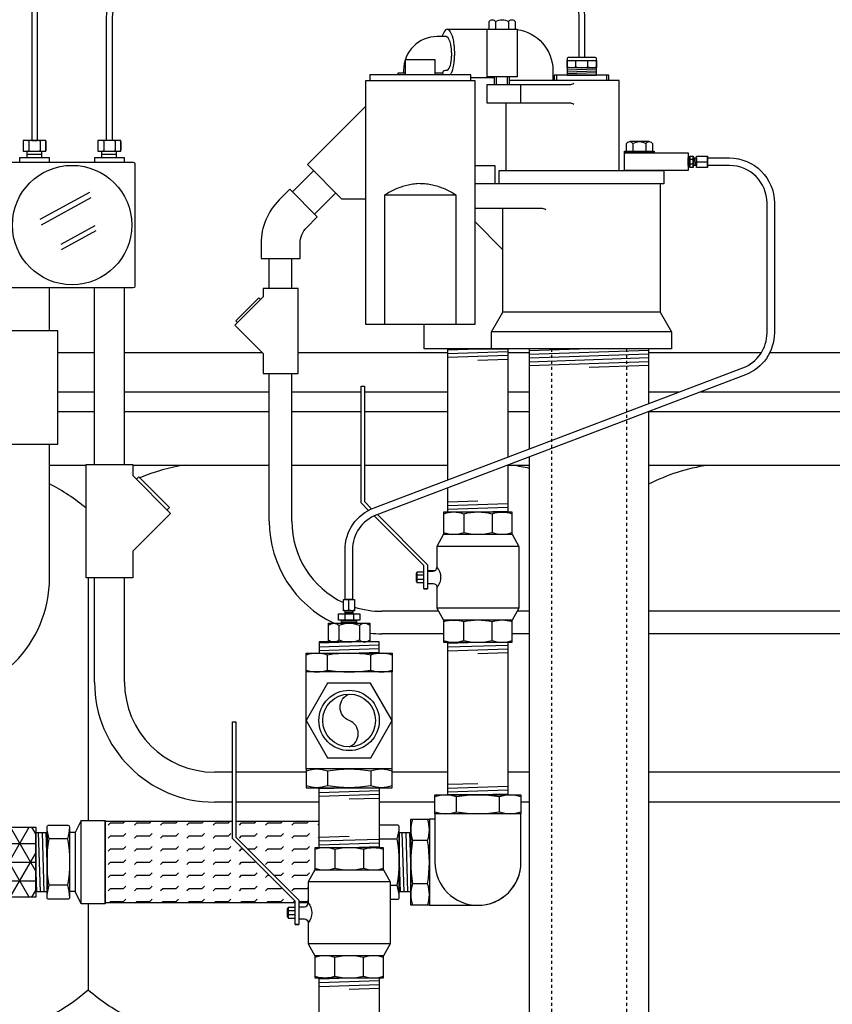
# Model space of a CAD drawing. Extents: x -169 to 6736, y -208 to 3022.
# Tile 541 of 656: x 5951 to 5979, y 924 to 957. Entities that reach past the tile are written whole.
import ezdxf

# ---------------------------------------------------------------- set-up
doc = ezdxf.new("R2010")
doc.units = 0
doc.header["$MEASUREMENT"] = 0
doc.header["$PDSIZE"] = 1
doc.linetypes.add('HIDDEN5', pattern=[0.05, 0.025, -0.025])
doc.layers.get('DEFPOINTS').update_dxf_attribs({"linetype": 'CONTINUOUS'})
for name, color, linetype in [('CONDUIT', 2, 'CONTINUOUS'), ('COPPER-TUBING', 2, 'CONTINUOUS'), ('DIM', 3, 'CONTINUOUS'), ('FLEXHOSE-2', 3, 'CONTINUOUS'), ('FLEXHOSE-2-HATCH', 2, 'CONTINUOUS'), ('FRP-2', 2, 'CONTINUOUS'), ('FRP-2-HATCH', 1, 'CONTINUOUS'), ('FRP-SUMP', 2, 'CONTINUOUS'), ('GALV-2-ELL', 3, 'CONTINUOUS'), ('GALV-2-PIPE', 3, 'CONTINUOUS'), ('GALV-2-REDUCER', 3, 'CONTINUOUS'), ('GALV-2-TEE', 3, 'CONTINUOUS'), ('GALV-2-VALVE', 3, 'CONTINUOUS'), ('GALV-4-PIPE', 4, 'CONTINUOUS'), ('J-BOX', 2, 'CONTINUOUS'), ('PROBE', 2, 'CONTINUOUS'), ('SUB-PUMP', 4, 'CONTINUOUS')]:
    doc.layers.add(name, color=color, linetype=linetype)
doc.styles.add('SIMPLEX', font='simplex')
doc.dimstyles.new('DIM64', dxfattribs={"dimscale": 64, "dimtxt": 0.09375, "dimasz": 0.09375, "dimexe": 0.0625, "dimexo": 0.0625, "dimgap": 0.046875, "dimtad": 1, "dimdec": 4, "dimzin": 3, "dimdsep": 46, "dimlunit": 4, "dimtxsty": 'SIMPLEX', "dimcen": 0, "dimclrd": 256, "dimclre": 256, "dimclrt": 256, "dimadec": 0, "dimazin": 0, "dimtfac": 1, "dimtdec": 4, "dimtmove": 0, "dimatfit": 3, "dimfxl": 1, "dimfrac": 2, "dimtolj": 1, "dimtzin": 0, "dimarcsym": 0})

# ---------------------------------------------------------------- blocks, each defined once
blk = doc.blocks.new('*D61')
at = {"layer": 'DEFPOINTS', "color": 0, "transparency": 16777216}
for p in [(6443.911, 978.296), (5827.154, 978.015), (5827.154, 700.523)]:
    blk.add_point(p, dxfattribs=at)
at = {"layer": 'DIM', "lineweight": -2, "transparency": 16777216}
for p, q in [((6443.911, 974.296), (6443.911, 696.523)), ((5827.154, 974.015), (5827.154, 696.523)), ((6437.911, 700.523), (5833.154, 700.523))]:
    blk.add_line(p, q, dxfattribs=at)
at = {"layer": 'DIM', "transparency": 16777216}
for points in [[(5833.154, 701.523), (5833.154, 699.523), (5827.154, 700.523)], [(6437.911, 701.523), (6437.911, 699.523), (6443.911, 700.523)]]:
    blk.add_solid(points, dxfattribs=at)
at = {"layer": 'DIM', "transparency": 16777216, "insert": (6135.532, 708.095), "char_height": 6, "attachment_point": 5, "style": 'SIMPLEX'}
blk.add_mtext('\\A1;51\'-4 3/4" (F.V. TANK SLAB)', dxfattribs=at)

msp = doc.modelspace()

# ---------------------------------------------------------------- hatches: boundary and pattern name
at = {"layer": 'FLEXHOSE-2-HATCH', "linetype": 'Continuous'}
h = msp.add_hatch(dxfattribs=at)
h.set_pattern_fill('FLEX', color=256, scale=1.75, style=0)
h.set_pattern_definition([(6e-10, (5957.94667, 928.7886), (-4e-12, 0.4375), [0.4375, -0.4375]), (45, (5958.38417, 928.7886), (-4e-12, 0.4375), [0.109375, -0.39997, 0.109375, -0.61872])])
h.paths.add_polyline_path([(5958.51346, 929.57419), (5958.51346, 930.14859), (5954.26645, 930.14859), (5954.26645, 927.42859), (5960.60137, 927.42859), (5960.60137, 927.48628)])
h.paths.add_polyline_path([(5961.03888, 927.42859), (5961.03888, 928.12792), (5961.2607, 928.53136), (5961.2607, 929.26309), (5961.4064, 929.26309), (5961.4064, 930.14859), (5958.62284, 930.14859), (5958.62284, 929.6195), (5960.72526, 927.51707), (5960.72526, 927.42859)])
at = {"layer": 'FRP-2-HATCH', "linetype": 'Continuous'}
h = msp.add_hatch(dxfattribs=at)
h.set_pattern_fill('NET3', color=256, scale=5, style=0)
h.set_pattern_definition([(0, (5943.8432, 928.7862), (0, 0.625), []), (60, (5943.8432, 928.7862), (-0.541266, 0.3125), []), (120, (5943.8432, 928.7862), (-0.541266, -0.3125), [])])
h.paths.add_polyline_path([(5948.02556, 931.02966), (5944.27556, 931.02966), (5944.27556, 929.9762), (5948.02556, 929.9762)])
h.paths.add_polyline_path([(5948.02556, 929.9762), (5944.27556, 929.9762), (5944.27556, 928.9737), (5945.90315, 928.9737), (5945.90315, 929.0362), (5945.96306, 929.0362), (5945.96306, 929.20807, -0.23606798), (5945.99431, 929.2237), (5946.30681, 929.2237, -0.23606798), (5946.33806, 929.20807), (5946.33806, 929.0362), (5946.40056, 929.0362), (5946.40056, 928.9737), (5948.02556, 928.9737)])
h.paths.add_polyline_path([(5948.02556, 928.5987), (5946.40056, 928.5987), (5946.40056, 928.5362), (5946.30681, 928.5362, -0.23606798), (5946.33806, 928.52057), (5946.33806, 928.36432, -0.23606798), (5946.30681, 928.3487), (5946.27556, 928.3487), (5946.27556, 928.2237), (5946.02556, 928.2237), (5946.02556, 928.3487), (5945.99431, 928.3487, -0.23606798), (5945.96306, 928.36432), (5945.96306, 928.5362), (5945.90315, 928.5362), (5945.90315, 928.5987), (5944.27556, 928.5987), (5944.27556, 927.5962), (5948.02556, 927.5962)])
h.paths.add_polyline_path([(5948.02556, 927.5416), (5948.02556, 927.5962), (5944.27556, 927.5962), (5944.27556, 927.5416), (5944.27556, 926.54273), (5948.02556, 926.54273)])
h.paths.add_polyline_path([(5948.45789, 929.7862), (5948.02556, 929.7862), (5948.02556, 927.7862), (5948.45789, 927.7862)])
h.paths.add_polyline_path([(5951.95789, 929.95286), (5948.45789, 929.95286), (5948.45789, 927.61953), (5951.95789, 927.61953)])

# ---------------------------------------------------------------- linework, layer by layer
at = {"layer": 'CONDUIT'}
for p, q in [((5961.22002, 951.82924), (5960.51292, 951.12213)), ((5961.96248, 951.08678), (5961.25538, 950.37967)), ((5959.74311, 947.9074), (5959.74311, 948.9074)), ((5960.49311, 947.9074), (5960.49311, 948.9074)), ((5952.41603, 946.4966), (5952.41603, 947.9235)), ((5953.9164, 942.04214), (5953.9164, 947.9235)), ((5954.9164, 942.04214), (5954.9164, 947.9235)), ((5959.74311, 940.14713), (5959.74311, 945.07398)), ((5960.49311, 940.14713), (5960.49311, 945.07398)), ((5952.41603, 938.26579), (5952.41603, 942.7187)), ((5953.9164, 934.7862), (5953.9164, 938.26425)), ((5954.9164, 934.7862), (5954.9164, 938.26425)), ((5965.38789, 937.14713), (5963.49311, 937.14713)), ((5968.40424, 937.14713), (5968.01216, 937.14713)), ((5982.10863, 937.14713), (5972.40424, 937.14713)), ((5965.55326, 936.39713), (5963.49311, 936.39713)), ((5968.40424, 936.39713), (5967.8468, 936.39713)), ((5982.10863, 936.39713), (5972.40424, 936.39713)), ((5958.51346, 931.7862), (5957.9164, 931.7862)), ((5960.96896, 931.7862), (5958.62284, 931.7862)), ((5965.70003, 931.7862), (5963.84097, 931.7862)), ((5968.40424, 931.7862), (5967.70003, 931.7862)), ((5982.10863, 931.7862), (5972.40424, 931.7862)), ((5958.51346, 930.7862), (5957.9164, 930.7862)), ((5961.4064, 930.7862), (5958.62284, 930.7862)), ((5965.26258, 930.7862), (5963.4064, 930.7862)), ((5968.40424, 930.7862), (5968.1346, 930.7862)), ((5982.10863, 930.7862), (5972.40424, 930.7862))]:
    msp.add_line(p, q, dxfattribs=at)
msp.add_lwpolyline([(5959.47054, 948.9074), (5960.77054, 948.9074), (5960.77054, 949.4074, -0.19891163), (5960.99021, 949.93773), (5961.34376, 950.29128), (5960.42453, 951.21052), (5960.07097, 950.85696, 0.19891237), (5959.47054, 949.40869), (5959.47054, 948.9074)], format="xyb", dxfattribs=at)
for points in [[(5959.53719, 947.62634), (5958.59435, 946.6835), (5959.53719, 945.74067), (5959.53719, 945.07398), (5960.70389, 945.07398), (5960.70389, 947.9074), (5959.53719, 947.9074)], [(5951.13823, 946.12185), (5949.88111, 944.86474), (5951.13823, 943.60762), (5951.13823, 942.7187), (5952.69383, 942.7187), (5952.69383, 946.4966), (5951.13823, 946.4966)], [(5955.19421, 941.6674), (5956.45132, 940.41028), (5955.19421, 939.15316), (5955.19421, 938.26425), (5953.6386, 938.26425), (5953.6386, 942.04214), (5955.19421, 942.04214)]]:
    msp.add_lwpolyline(points, close=True, dxfattribs=at)
for points in [[(5959.4488, 947.53795), (5959.38987, 947.59688), (5958.62382, 946.83082), (5958.68275, 946.7719)], [(5955.31206, 941.54954), (5955.39063, 941.62811), (5956.41204, 940.60671), (5956.33347, 940.52814)]]:
    msp.add_lwpolyline(points, dxfattribs=at)
for centre, radius, start, end in [((5963.49311, 940.14713), 3.75, 180, 245.001014), ((5963.49311, 940.14713), 3, 180, 244.731631), ((5948.41603, 938.26579), 4, 270, 0), ((5963.49311, 940.14713), 3, 252.430725, 270), ((5963.49311, 940.14713), 3.75, 263.862099, 270), ((5957.9164, 934.7862), 4, 180, 270), ((5957.9164, 934.7862), 3, 180, 270)]:
    msp.add_arc(centre, radius, start, end, dxfattribs=at)
at = {"layer": 'COPPER-TUBING', "color": 7}
for p, q in [((5973.73646, 952.25281), (5973.74488, 952.00281)), ((5973.86703, 952.20392), (5973.77651, 952.20392)), ((5973.92572, 952.25281), (5973.93414, 952.00281)), ((5973.86703, 952.04641), (5973.77651, 952.04641)), ((5974.00092, 952.12781), (5974.34113, 952.12781)), ((5962.40003, 937.18345), (5962.40003, 937.52365)), ((5962.27503, 937.10825), (5962.52503, 937.11667)), ((5962.15003, 936.79362), (5962.65003, 936.81046)), ((5962.25795, 937.04148), (5962.25795, 936.87251)), ((5962.55199, 937.04148), (5962.55199, 936.87251))]:
    msp.add_line(p, q, dxfattribs=at)
at = {"layer": 'COPPER-TUBING', "linetype": 'Continuous'}
msp.add_line((5973.98352, 952.25281), (5973.98352, 952.00281), dxfattribs=at)
at = {"layer": 'COPPER-TUBING', "color": 7, "linetype": 'Continuous'}
msp.add_line((5962.27503, 937.16605), (5962.52503, 937.16605), dxfattribs=at)
at = {"layer": 'COPPER-TUBING', "linetype": 'Continuous'}
msp.add_lwpolyline([(5976.33948, 946.42762), (5976.33948, 950.75281, 0.41421356), (5975.08948, 952.00281), (5974.35852, 952.00281), (5974.35852, 952.25281), (5975.08531, 952.25281, -0.41421356), (5976.58531, 950.75281), (5976.58531, 946.42762, -0.31159034), (5975.61733, 945.02514), (5963.32496, 940.36211, 0.31159034), (5962.51831, 939.19338), (5962.51831, 937.54105), (5962.26831, 937.54105), (5962.26831, 939.1918, -0.31159034), (5963.23629, 940.59428), (5975.53283, 945.25889, 0.31159034)], format="xyb", close=True, dxfattribs=at)
for points in [[(5973.76747, 952.25281), (5973.76747, 952.00281), (5973.71388, 952.00281), (5973.71388, 952.25281)], [(5973.98352, 952.25281), (5973.98352, 952.00281), (5973.87635, 952.00281), (5973.87635, 952.25281)], [(5973.98352, 952.31531), (5974.35852, 952.31531), (5974.35852, 951.94031), (5973.98352, 951.94031)], [(5962.21253, 937.16605), (5962.21253, 937.54105), (5962.58753, 937.54105), (5962.58753, 937.16605)], [(5962.27503, 937.16605), (5962.52503, 937.16605), (5962.52503, 937.05887), (5962.27503, 937.05887)], [(5962.15003, 936.85563), (5962.65003, 936.85563), (5962.65003, 936.74845), (5962.15003, 936.74845)]]:
    msp.add_lwpolyline(points, close=True, dxfattribs=at)
at = {"layer": 'COPPER-TUBING', "color": 7}
for points in [[(5973.77651, 952.31531, 0.16298639), (5973.77651, 952.20392, 0.11763439), (5973.77651, 952.04641, 0.16735506), (5973.77651, 951.93502)], [(5973.86703, 951.93502, 0.16735506), (5973.86703, 952.04641, 0.11763439), (5973.86703, 952.20392, 0.16298639), (5973.86703, 952.31531)], [(5974.00092, 951.94031, -0.18283313), (5974.00092, 952.12781, -0.18283313), (5974.00092, 952.31531)], [(5974.34113, 951.94031, 0.18283313), (5974.34113, 952.12781, 0.18283313), (5974.34113, 952.31531)], [(5962.58753, 937.52365, 0.18283313), (5962.40003, 937.52365, 0.18283313), (5962.21253, 937.52365)], [(5962.58753, 937.18345, -0.18283313), (5962.40003, 937.18345, -0.18283313), (5962.21253, 937.18345)], [(5962.7599, 937.04148, 0.16735506), (5962.55199, 937.04148, 0.11763439), (5962.25795, 937.04148, 0.16298639), (5962.05003, 937.04148)], [(5962.05003, 936.87251, 0.16298639), (5962.25795, 936.87251, 0.11763439), (5962.55199, 936.87251, 0.16735506), (5962.7599, 936.87251)]]:
    msp.add_lwpolyline(points, format="xyb", dxfattribs=at)
at = {"layer": 'COPPER-TUBING'}
for points in [[(5973.87635, 952.31531), (5973.87635, 951.93502), (5973.76747, 951.93502), (5973.76747, 952.31531)], [(5962.05003, 937.05887), (5962.7599, 937.05887), (5962.7599, 936.85563), (5962.05003, 936.85563)]]:
    msp.add_lwpolyline(points, close=True, dxfattribs=at)
at = {"layer": 'FLEXHOSE-2', "color": 7}
for p, q in [((5952.11397, 927.80034), (5952.05235, 929.77206)), ((5952.23897, 927.80034), (5952.17735, 929.77206)), ((5952.33316, 928.7862), (5952.30235, 929.77206)), ((5964.23892, 927.80034), (5964.1773, 929.77206)), ((5964.36392, 927.80034), (5964.3023, 929.77206)), ((5964.45811, 928.7862), (5964.4273, 929.77206)), ((5951.98897, 927.80034), (5951.95816, 928.7862)), ((5964.11392, 927.80034), (5964.08311, 928.7862))]:
    msp.add_line(p, q, dxfattribs=at)
at = {"layer": 'FLEXHOSE-2', "color": 7, "linetype": 'Continuous'}
for p, q in [((5953.01297, 929.55872), (5952.40471, 929.55872)), ((5963.39915, 929.55872), (5964.0074, 929.55872)), ((5953.01297, 928.01621), (5952.40471, 928.01621)), ((5963.77605, 928.01621), (5964.0074, 928.01621))]:
    msp.add_line(p, q, dxfattribs=at)
at = {"layer": 'FLEXHOSE-2', "color": 2, "linetype": 'Continuous'}
msp.add_line((5953.27066, 929.77359), (5953.27066, 927.80359), dxfattribs=at)
at = {"layer": 'FLEXHOSE-2', "linetype": 'Continuous'}
msp.add_lwpolyline([(5952.33321, 929.95198, -0.41421356), (5952.39571, 930.02029), (5953.02508, 930.02029, -0.41421356), (5953.08316, 929.95779), (5953.08316, 927.60871, -0.41421356), (5953.02066, 927.54826), (5952.39571, 927.54826, -0.41421356), (5952.33321, 927.61076)], format="xyb", close=True, dxfattribs=at)
at = {"layer": 'FLEXHOSE-2', "color": 7, "linetype": 'Continuous'}
for points in [[(5952.33452, 927.60871, -0.06514519), (5952.40471, 928.01621, -0.09270708), (5952.40471, 929.55872, -0.0658833), (5952.33456, 929.95978)], [(5953.08312, 929.95978, -0.0658833), (5953.01297, 929.55872, -0.09270708), (5953.01297, 928.01621, -0.06514519), (5953.08316, 927.60871)], [(5964.07759, 927.60871, 0.06514519), (5964.0074, 928.01621, 0.09270708), (5964.0074, 929.55872, 0.0658833), (5964.07756, 929.95978)]]:
    msp.add_lwpolyline(points, format="xyb", dxfattribs=at)
at = {"layer": 'FLEXHOSE-2', "linetype": 'Continuous'}
for points in [[(5953.47096, 930.17984), (5953.27066, 929.77359), (5953.08316, 929.77359)], [(5960.60557, 927.42859), (5954.27065, 927.42859), (5954.27065, 930.14859), (5958.51766, 930.14859)], [(5958.62284, 930.14859), (5961.4064, 930.14859)], [(5953.47096, 927.39734), (5953.27066, 927.80359), (5953.08421, 927.80359)], [(5961.03888, 927.42859), (5960.72526, 927.42859)]]:
    msp.add_lwpolyline(points, dxfattribs=at)
for points in [[(5953.47096, 927.39734), (5953.47096, 930.17984), (5954.27066, 930.17984), (5954.27066, 927.39734)], [(5952.33321, 927.80034), (5951.95816, 927.80034), (5951.95816, 929.77206), (5952.33321, 929.77206)], [(5964.45816, 927.80034), (5964.08311, 927.80034), (5964.08311, 929.77206), (5964.45816, 929.77206)]]:
    msp.add_lwpolyline(points, close=True, dxfattribs=at)
msp.add_lwpolyline([(5963.77605, 927.54826), (5964.0164, 927.54826, 0.41421356), (5964.0789, 927.61076), (5964.0789, 929.95198, 0.41421356), (5964.0164, 930.02029), (5963.4064, 930.02029)], format="xyb", dxfattribs=at)
at = {"layer": 'FRP-2'}
msp.add_lwpolyline([(5951.95789, 927.61953), (5948.45789, 927.61953), (5948.45789, 929.95286), (5951.95789, 929.95286)], close=True, dxfattribs=at)
at = {"layer": 'FRP-SUMP', "color": 7, "linetype": 'Continuous'}
for p, q in [((5952.69383, 945.77096), (5953.9164, 945.77096)), ((5954.9164, 945.77096), (5959.5069, 945.77096)), ((5960.70389, 945.77096), (5965.70003, 945.77096)), ((5967.70003, 945.77096), (5968.40424, 945.77096)), ((5972.40424, 945.77096), (5976.1531, 945.77096)), ((5976.43394, 945.77096), (5982.28195, 945.77096)), ((5952.69383, 944.45572), (5953.9164, 944.45572)), ((5954.9164, 944.45572), (5959.74311, 944.45572)), ((5960.49311, 944.45572), (5962.80603, 944.45572)), ((5962.9154, 944.45572), (5965.70003, 944.45572)), ((5967.70003, 944.45572), (5968.40424, 944.45572)), ((5972.40424, 944.45572), (5973.41558, 944.45572)), ((5974.11627, 944.45572), (5983.01848, 944.45572)), ((5952.69383, 943.80737), (5953.9164, 943.80737)), ((5954.9164, 943.80737), (5959.74311, 943.80737)), ((5960.49311, 943.80737), (5962.80603, 943.80737)), ((5962.9154, 943.80737), (5965.70003, 943.80737)), ((5967.70003, 943.80737), (5968.40424, 943.80737)), ((5972.40424, 943.80737), (5983.26848, 943.80737)), ((5965.01782, 938.50302), (5965.27168, 938.50301))]:
    msp.add_line(p, q, dxfattribs=at)
at = {"layer": 'FRP-SUMP', "color": 7}
for p, q in [((5952.41603, 942.02096), (5953.6386, 942.02096)), ((5955.19421, 942.02096), (5959.74311, 942.02096)), ((5960.49311, 942.02096), (5962.80603, 942.02096)), ((5962.9154, 942.02096), (5965.70003, 942.02096)), ((5967.70003, 942.02096), (5968.40424, 942.02096)), ((5972.40424, 942.02096), (5983.45196, 942.02096)), ((5953.70575, 938.26425), (5953.70575, 930.17984)), ((5953.70575, 927.39734), (5953.70575, 924.52328))]:
    msp.add_line(p, q, dxfattribs=at)
for points in [[(5956.95575, 942.02096, 0.06265937), (5955.42545, 941.59329, 0.06265937)], [(5967.86696, 942.02096, -0.02150268), (5968.40424, 941.91743, -0.02150268)], [(5972.40424, 941.39228, -0.08149294), (5974.36696, 942.02096)], [(5953.6386, 940.57873, 0.05790471), (5952.41603, 941.39353, 0.05790471)], [(5955.0027, 923.64702, -0.06171643), (5953.70575, 924.52328, -0.14349823), (5950.45575, 923.02328)]]:
    msp.add_lwpolyline(points, format="xyb", dxfattribs=at)
at = {"layer": 'GALV-2-ELL', "color": 7, "linetype": 'Continuous'}
for p, q in [((5965.98202, 930.46334), (5965.98202, 930.96269)), ((5967.41803, 930.46334), (5967.41803, 930.96269)), ((5965.02001, 929.5042), (5964.52066, 929.5042)), ((5965.02001, 928.06819), (5964.52066, 928.06819))]:
    msp.add_line(p, q, dxfattribs=at)
for points in [[(5968.1346, 930.96269, 0.17443208), (5967.41803, 930.96269, 0.08704547), (5965.98202, 930.96269, 0.17373472), (5965.26258, 930.96269)], [(5964.52066, 930.22077, 0.17443208), (5964.52066, 929.5042, 0.08704547), (5964.52066, 928.06819, 0.17373472), (5964.52066, 927.34875)], [(5965.02001, 927.34875, 0.17372505), (5965.02001, 928.06819, 0.08704419), (5965.02001, 929.5042, 0.1744223), (5965.02001, 930.22077)], [(5965.26258, 930.46334, 0.17372505), (5965.98202, 930.46334, 0.08704419), (5967.41803, 930.46334, 0.1744223), (5968.1346, 930.46334)]]:
    msp.add_lwpolyline(points, format="xyb", dxfattribs=at)
at = {"layer": 'GALV-2-ELL', "linetype": 'Continuous'}
for points in [[(5968.1346, 930.40084), (5965.26258, 930.40084), (5965.26258, 931.02519), (5968.1346, 931.02519)], [(5965.08251, 930.22077), (5965.08251, 927.34875), (5964.45816, 927.34875), (5964.45816, 930.22077)]]:
    msp.add_lwpolyline(points, close=True, dxfattribs=at)
msp.add_lwpolyline([(5965.26258, 930.22077), (5965.08251, 930.22077)], dxfattribs=at)
for points in [[(5965.26258, 930.40084), (5965.26258, 928.78476, 1), (5968.1346, 928.78476), (5968.1346, 930.40084)], [(5965.08251, 927.34875), (5966.69859, 927.34875, 0.41421374), (5968.1346, 928.78476, 0.41421374)]]:
    msp.add_lwpolyline(points, format="xyb", dxfattribs=at)
at = {"layer": 'GALV-2-PIPE', "color": 7}
for p, q in [((5965.70003, 945.86427), (5966.70003, 945.89552)), ((5965.70003, 945.73927), (5967.70003, 945.80177)), ((5965.70003, 945.61427), (5967.70003, 945.67677)), ((5966.70003, 945.52052), (5967.70003, 945.55177)), ((5966.70003, 940.81964), (5965.70003, 940.78839)), ((5967.70003, 940.72589), (5965.70003, 940.66339)), ((5967.70003, 940.60089), (5965.70003, 940.53839)), ((5967.70003, 940.47589), (5966.70003, 940.44464)), ((5965.70003, 936.08339), (5966.70003, 936.11464)), ((5965.70003, 935.95839), (5967.70003, 936.02089)), ((5965.70003, 935.83339), (5967.70003, 935.89589)), ((5966.70003, 935.73964), (5967.70003, 935.77089)), ((5961.4064, 931.23679), (5962.4064, 931.26804)), ((5966.70003, 931.40019), (5965.70003, 931.36894)), ((5967.70003, 931.30644), (5965.70003, 931.24394)), ((5961.4064, 931.11179), (5963.4064, 931.17429)), ((5961.4064, 930.98679), (5963.4064, 931.04929)), ((5962.4064, 930.89304), (5963.4064, 930.92429)), ((5967.70003, 931.18144), (5965.70003, 931.11894)), ((5967.70003, 931.05644), (5966.70003, 931.02519)), ((5962.4064, 929.63809), (5961.4064, 929.60684)), ((5963.4064, 929.54434), (5961.4064, 929.48184)), ((5963.4064, 929.41934), (5961.4064, 929.35684)), ((5963.4064, 929.29434), (5962.4064, 929.26309)), ((5961.4084, 924.89771), (5962.40965, 924.93143)), ((5961.4084, 924.77264), (5963.4059, 924.83992)), ((5961.4084, 924.64757), (5963.4059, 924.71485)), ((5961.40872, 924.89771), (5962.40997, 924.93143)), ((5961.40872, 924.77264), (5963.40622, 924.83992)), ((5961.40872, 924.64757), (5963.40622, 924.71485)), ((5962.40715, 924.55614), (5963.4059, 924.58978)), ((5962.40747, 924.55614), (5963.40622, 924.58978))]:
    msp.add_line(p, q, dxfattribs=at)
at = {"layer": 'GALV-2-PIPE', "linetype": 'Continuous'}
for points in [[(5965.70003, 941.52888), (5965.70003, 945.89552), (5967.70003, 945.89552), (5967.70003, 942.28757)], [(5967.70003, 942.02177), (5967.70003, 940.44464), (5965.70003, 940.44464), (5965.70003, 941.26308)]]:
    msp.add_lwpolyline(points, dxfattribs=at)
for points in [[(5967.70003, 936.11464), (5967.70003, 931.02519), (5965.70003, 931.02519), (5965.70003, 936.11464)], [(5963.4064, 931.26804), (5963.4064, 929.26309), (5961.4064, 929.26309), (5961.4064, 931.26804)], [(5963.40622, 924.93309), (5963.40622, 923.52258), (5961.40872, 923.52258), (5961.40872, 924.93309)]]:
    msp.add_lwpolyline(points, close=True, dxfattribs=at)
at = {"layer": 'GALV-2-REDUCER', "color": 7, "linetype": 'Continuous'}
for p, q in [((5962.06465, 936.67806), (5962.06465, 936.19241)), ((5962.74965, 936.67806), (5962.74965, 936.19241))]:
    msp.add_line(p, q, dxfattribs=at)
at = {"layer": 'GALV-2-REDUCER', "color": 7}
for p, q in [((5961.40593, 936.09046), (5962.40468, 936.1241)), ((5961.40593, 935.96539), (5963.40343, 936.03267)), ((5961.40593, 935.84032), (5963.40343, 935.9076)), ((5962.40468, 935.74889), (5963.40343, 935.78253))]:
    msp.add_line(p, q, dxfattribs=at)
at = {"layer": 'GALV-2-REDUCER', "color": 7, "linetype": 'Continuous'}
for points in [[(5961.72215, 936.68014, -0.40030098), (5962.06465, 936.68014, -0.20429346), (5962.74965, 936.68014, -0.41103058), (5963.09215, 936.68014)], [(5961.72215, 936.19241, 0.40030098), (5962.06465, 936.19241, 0.20429346), (5962.74965, 936.19241, 0.41103058), (5963.09215, 936.19241)]]:
    msp.add_lwpolyline(points, format="xyb", dxfattribs=at)
at = {"layer": 'GALV-2-REDUCER', "linetype": 'Continuous'}
for points in [[(5961.72215, 936.74845), (5963.09215, 936.74845), (5963.09215, 936.1241), (5961.72215, 936.1241)], [(5963.40372, 935.7489), (5963.40343, 936.1241), (5961.40593, 936.1241), (5961.40622, 935.7489)]]:
    msp.add_lwpolyline(points, close=True, dxfattribs=at)
at = {"layer": 'GALV-2-TEE', "color": 7, "linetype": 'Continuous'}
for p, q in [((5961.6884, 935.18705), (5961.6884, 935.6864)), ((5963.12441, 935.18705), (5963.12441, 935.6864)), ((5961.6884, 931.82989), (5961.6884, 931.33054)), ((5963.12441, 931.82989), (5963.12441, 931.33054))]:
    msp.add_line(p, q, dxfattribs=at)
at = {"layer": 'GALV-2-TEE', "linetype": 'Continuous'}
for p, q in [((5960.96896, 931.89239), (5960.96896, 935.12455)), ((5963.84097, 931.89239), (5963.84097, 935.12455))]:
    msp.add_line(p, q, dxfattribs=at)
at = {"layer": 'GALV-2-TEE', "color": 7, "linetype": 'Continuous'}
for points in [[(5963.84097, 935.6864, 0.17443208), (5963.12441, 935.6864, 0.08704547), (5961.6884, 935.6864, 0.17373472), (5960.96896, 935.6864)], [(5960.96896, 935.18705, 0.17372505), (5961.6884, 935.18705, 0.08704419), (5963.12441, 935.18705, 0.1744223), (5963.84097, 935.18705)], [(5960.96896, 931.82989, -0.17372505), (5961.6884, 931.82989, -0.08704419), (5963.12441, 931.82989, -0.1744223), (5963.84097, 931.82989)], [(5963.84097, 931.33054, -0.17443208), (5963.12441, 931.33054, -0.08704547), (5961.6884, 931.33054, -0.17373472), (5960.96896, 931.33054)]]:
    msp.add_lwpolyline(points, format="xyb", dxfattribs=at)
at = {"layer": 'GALV-2-TEE', "linetype": 'Continuous'}
for points in [[(5963.84097, 935.12455), (5960.96896, 935.12455), (5960.96896, 935.7489), (5963.84097, 935.7489)], [(5963.12441, 932.26734), (5963.84097, 933.51179), (5963.12153, 934.75458), (5961.68552, 934.75292), (5960.96896, 933.50847), (5961.6884, 932.26568)], [(5963.84097, 931.89239), (5960.96896, 931.89239), (5960.96896, 931.26804), (5963.84097, 931.26804)]]:
    msp.add_lwpolyline(points, close=True, dxfattribs=at)
at = {"layer": 'GALV-2-TEE', "color": 2, "linetype": 'Continuous'}
msp.add_lwpolyline([(5962.40497, 932.62759, 0.68766423), (5962.40497, 933.50847, -0.68766423), (5962.40497, 934.38934)], format="xyb", dxfattribs=at)
at = {"layer": 'GALV-2-TEE', "linetype": 'Continuous'}
msp.add_circle((5962.40497, 933.50847), 1.00587, dxfattribs=at)
at = {"layer": 'GALV-2-TEE', "color": 2, "linetype": 'Continuous'}
msp.add_circle((5962.40497, 933.50847), 0.88087, dxfattribs=at)
at = {"layer": 'GALV-2-VALVE', "color": 7, "linetype": 'Continuous'}
for p, q in [((5966.22558, 940.38841), (5966.22558, 939.76913)), ((5967.17447, 940.38841), (5967.17447, 939.76913)), ((5964.63568, 938.41865), (5964.64055, 938.14062)), ((5964.65015, 938.41865), (5964.65502, 938.14062)), ((5966.22558, 936.17086), (5966.22558, 936.79014)), ((5967.17447, 936.17086), (5967.17447, 936.79014)), ((5961.93302, 929.20686), (5961.93302, 928.58759)), ((5962.88191, 929.20686), (5962.88191, 928.58759)), ((5960.34311, 927.23711), (5960.34798, 926.95908)), ((5960.35759, 927.23711), (5960.36246, 926.95908)), ((5961.93302, 924.98932), (5961.93302, 925.6086)), ((5962.88191, 924.98932), (5962.88191, 925.6086))]:
    msp.add_line(p, q, dxfattribs=at)
at = {"layer": 'GALV-2-VALVE', "color": 2, "linetype": 'Continuous'}
for p, q in [((5968.06862, 939.30946), (5965.33144, 939.30946)), ((5964.89394, 938.3516), (5964.66289, 938.3516)), ((5964.89394, 938.20767), (5964.66289, 938.20767)), ((5968.06862, 937.24981), (5965.33144, 937.24981)), ((5963.77605, 928.12792), (5961.03888, 928.12792)), ((5960.60137, 927.17006), (5960.37033, 927.17006)), ((5960.60137, 927.02612), (5960.37033, 927.02612)), ((5963.77605, 926.06826), (5961.03888, 926.06826))]:
    msp.add_line(p, q, dxfattribs=at)
at = {"layer": 'GALV-2-VALVE', "linetype": 'Continuous'}
for p, q in [((5964.89394, 937.89145), (5965.01782, 937.89145)), ((5960.60137, 926.70991), (5960.72526, 926.70991))]:
    msp.add_line(p, q, dxfattribs=at)
for points in [[(5963.05203, 940.50973), (5962.80603, 940.75573), (5962.80603, 944.64964), (5962.9154, 944.64964), (5962.9154, 940.80104), (5963.15552, 940.56092)], [(5967.8468, 940.44464), (5965.55326, 940.44464), (5965.55326, 939.7129), (5967.8468, 939.7129), (5967.8468, 940.44464)], [(5963.34625, 940.37019), (5965.01782, 938.69861), (5965.01782, 937.89145), (5964.89394, 937.89145), (5964.89394, 938.66782), (5963.23694, 940.32482)], [(5967.8468, 939.7129), (5968.06862, 939.30946), (5968.06862, 937.24981), (5967.8468, 936.84637)], [(5964.89394, 938.45339), (5964.66289, 938.45339), (5964.66289, 938.10589), (5964.89394, 938.10589)], [(5963.55423, 929.26309), (5961.2607, 929.26309), (5961.2607, 928.53136), (5963.55423, 928.53136), (5963.55423, 929.26309)], [(5963.55423, 928.53136), (5963.77605, 928.12792), (5963.77605, 926.06826), (5963.55423, 925.66483)], [(5960.60137, 927.27184), (5960.37033, 927.27184), (5960.37033, 926.92434), (5960.60137, 926.92434)]]:
    msp.add_lwpolyline(points, dxfattribs=at)
at = {"layer": 'GALV-2-VALVE', "color": 7, "linetype": 'Continuous'}
for points in [[(5967.84544, 940.38841, 0.16298639), (5967.17447, 940.38841, 0.11763439), (5966.22558, 940.38841, 0.16735506), (5965.55462, 940.38841)], [(5965.55462, 939.76913, 0.16735506), (5966.22558, 939.76913, 0.11763439), (5967.17447, 939.76913, 0.16298639), (5967.84544, 939.76913)], [(5967.84544, 936.79014, 0.16735506), (5967.17447, 936.79014, 0.11763439), (5966.22558, 936.79014, 0.16298639), (5965.55462, 936.79014)], [(5965.55462, 936.17086, 0.16298639), (5966.22558, 936.17086, 0.11763439), (5967.17447, 936.17086, 0.16735506), (5967.84544, 936.17086)], [(5963.55287, 929.20686, 0.16298639), (5962.88191, 929.20686, 0.11763439), (5961.93302, 929.20686, 0.16735506), (5961.26206, 929.20686)], [(5961.26206, 928.58759, 0.16735506), (5961.93302, 928.58759, 0.11763439), (5962.88191, 928.58759, 0.16298639), (5963.55287, 928.58759)], [(5963.55287, 925.6086, 0.16735506), (5962.88191, 925.6086, 0.11763439), (5961.93302, 925.6086, 0.16298639), (5961.26206, 925.6086)], [(5961.26206, 924.98932, 0.16298639), (5961.93302, 924.98932, 0.11763439), (5962.88191, 924.98932, 0.16735506), (5963.55287, 924.98932)]]:
    msp.add_lwpolyline(points, format="xyb", dxfattribs=at)
at = {"layer": 'GALV-2-VALVE', "linetype": 'Continuous'}
for points in [[(5965.55326, 939.7129), (5965.33144, 939.30946), (5965.33144, 938.60964, -0.37862889), (5965.33144, 937.94964), (5965.33144, 937.24981), (5965.55326, 936.84637)], [(5965.01782, 938.48464), (5965.20644, 938.48464, 0.41421356), (5965.33144, 938.60964)], [(5965.01782, 938.07464), (5965.20644, 938.07464, -0.41421356), (5965.33144, 937.94964)], [(5961.2607, 928.53136), (5961.03888, 928.12792), (5961.03888, 927.42809, -0.37862889), (5961.03888, 926.76809), (5961.03888, 926.06826), (5961.2607, 925.66483)], [(5960.72526, 927.30309), (5960.91388, 927.30309, 0.41421356), (5961.03888, 927.42809)], [(5960.72526, 926.89309), (5960.91388, 926.89309, -0.41421356), (5961.03888, 926.76809)]]:
    msp.add_lwpolyline(points, format="xyb", dxfattribs=at)
at = {"layer": 'GALV-2-VALVE', "color": 2, "linetype": 'Continuous'}
for points in [[(5964.66289, 938.41865), (5964.63568, 938.41865), (5964.63568, 938.14062), (5964.66289, 938.14062)], [(5960.37033, 927.23711), (5960.34311, 927.23711), (5960.34311, 926.95908), (5960.37033, 926.95908)]]:
    msp.add_lwpolyline(points, dxfattribs=at)
at = {"layer": 'GALV-2-VALVE', "linetype": 'Continuous'}
for points in [[(5967.8468, 936.84637), (5965.55326, 936.84637), (5965.55326, 936.11464), (5967.8468, 936.11464)], [(5960.60137, 926.70991), (5960.60137, 927.48628), (5958.51346, 929.57419), (5958.51346, 933.46809), (5958.62284, 933.46809), (5958.62284, 929.6195), (5960.72526, 927.51707), (5960.72526, 926.70991)], [(5963.55423, 925.66483), (5961.2607, 925.66483), (5961.2607, 924.93309), (5963.55423, 924.93309)]]:
    msp.add_lwpolyline(points, close=True, dxfattribs=at)
at = {"layer": 'GALV-4-PIPE', "color": 7}
for p, q in [((5970.40424, 945.89552), (5968.40424, 945.82815)), ((5972.40424, 945.83781), (5968.40424, 945.70308)), ((5972.40424, 945.71274), (5968.40424, 945.57801)), ((5972.40424, 945.58767), (5968.40424, 945.45294)), ((5972.40424, 945.4626), (5968.40424, 945.32787)), ((5972.40424, 945.33753), (5970.40424, 945.27016))]:
    msp.add_line(p, q, dxfattribs=at)
at = {"layer": 'GALV-4-PIPE'}
for points in [[(5972.40424, 944.07208), (5972.40424, 945.89552), (5968.40424, 945.89552), (5968.40424, 942.55471)], [(5968.40424, 942.2889), (5968.40424, 922.52331), (5972.40424, 922.52331), (5972.40424, 943.80628)]]:
    msp.add_lwpolyline(points, dxfattribs=at)
at = {"layer": 'J-BOX', "color": 7}
for p, q in [((5952.10205, 950.21077), (5953.75444, 951.11612)), ((5952.14762, 950.02941), (5953.80001, 950.93476)), ((5952.80297, 949.38212), (5953.94233, 950.00637)), ((5952.81426, 949.20075), (5953.97216, 949.83517))]:
    msp.add_line(p, q, dxfattribs=at)
at = {"layer": 'J-BOX'}
msp.add_lwpolyline([(5951.07184, 947.97906), (5951.07184, 952.05669, -0.41421356), (5951.1274, 952.11225), (5955.20504, 952.11225, -0.41421356), (5955.26059, 952.05669), (5955.26059, 947.97906, -0.41421356), (5955.20504, 947.9235), (5951.1274, 947.9235, -0.41421356)], format="xyb", close=True, dxfattribs=at)
msp.add_circle((5953.16622, 950.01787), 1.98948, dxfattribs=at)
at = {"layer": 'PROBE', "color": 7}
for p, q in [((5969.96063, 955.28531), (5969.96063, 955.47471)), ((5970.36804, 955.28531), (5970.36804, 955.47471)), ((5951.66656, 952.3795), (5952.15541, 952.3795)), ((5954.16189, 952.3795), (5954.65074, 952.3795))]:
    msp.add_line(p, q, dxfattribs=at)
at = {"layer": 'PROBE', "color": 8}
for p, q in [((5970.16433, 955.2612), (5969.67254, 955.24464)), ((5970.65613, 955.2153), (5969.67254, 955.18217)), ((5970.65613, 955.14855), (5969.67254, 955.11542)), ((5970.65613, 955.08609), (5969.67254, 955.05296)), ((5970.65613, 955.02348), (5970.16433, 955.00691))]:
    msp.add_line(p, q, dxfattribs=at)
at = {"layer": 'PROBE'}
for p, q in [((5951.66656, 952.27389), (5951.66656, 952.48511)), ((5952.15541, 952.27389), (5952.15541, 952.48511)), ((5954.16189, 952.27389), (5954.16189, 952.48511)), ((5954.65074, 952.27389), (5954.65074, 952.48511))]:
    msp.add_line(p, q, dxfattribs=at)
for points in [[(5962.50511, 971.92443), (5962.50511, 971.92443), (5962.50511, 972.11526, 0.41421356), (5960.81761, 973.80276), (5958.54279, 973.80276, 0.1316525), (5957.04279, 973.40084), (5953.32733, 971.25572, 0.26794919), (5951.82733, 968.65764), (5951.82733, 952.8353), (5952.01483, 952.8353), (5952.01483, 968.54939, -0.26794919), (5953.51483, 971.14747), (5957.09303, 973.21334, -0.1316525), (5958.59303, 973.61526), (5960.81761, 973.61526, -0.41421356), (5962.31761, 972.11526), (5962.31761, 971.92443)], [(5954.31761, 952.8353), (5954.31761, 956.94771, -0.40047434), (5956.55271, 959.04146), (5968.16433, 959.04146, -0.41421356), (5970.25808, 956.94771), (5970.25808, 955.60582), (5970.07058, 955.60582), (5970.07058, 956.94771, 0.41421356), (5968.16433, 958.85396), (5956.55271, 958.85396, 0.39914995), (5954.50511, 956.94771), (5954.50511, 952.8353)]]:
    msp.add_lwpolyline(points, format="xyb", close=True, dxfattribs=at)
msp.add_lwpolyline([(5970.65613, 955.00691), (5970.65613, 955.54332, 0.41421356), (5970.59363, 955.60582), (5969.73504, 955.60582, 0.41421356), (5969.67254, 955.54332), (5969.67254, 955.00691), (5970.65613, 955.00691)], format="xyb", dxfattribs=at)
at = {"layer": 'PROBE', "color": 7}
for points in [[(5970.65613, 955.47471, 0.16735506), (5970.36804, 955.47471, 0.11763439), (5969.96063, 955.47471, 0.16298639), (5969.67254, 955.47471)], [(5969.67254, 955.28531, 0.16298639), (5969.96063, 955.28531, 0.11763439), (5970.36804, 955.28531, 0.16735506), (5970.65613, 955.28531)], [(5951.56707, 952.8353, 0.41421356), (5951.53582, 952.80405), (5951.53582, 952.51636, 0.41421356), (5951.56707, 952.48511)], [(5951.69468, 952.8353, -0.41421356), (5951.72593, 952.80405), (5951.72593, 952.51636, -0.41421356), (5951.69468, 952.48511)], [(5951.75718, 952.8353, 0.41421356), (5951.72593, 952.80405), (5951.72593, 952.51636, 0.41421356), (5951.75718, 952.48511)], [(5952.07489, 952.8353, -0.41421356), (5952.10614, 952.80405), (5952.10614, 952.51636, -0.41421356), (5952.07489, 952.48511)], [(5952.13739, 952.8353, 0.41421356), (5952.10614, 952.80405), (5952.10614, 952.51636, 0.41421356), (5952.13739, 952.48511)], [(5952.265, 952.8353, -0.41421356), (5952.29625, 952.80405), (5952.29625, 952.51636, -0.41421356), (5952.265, 952.48511)], [(5954.06239, 952.8353, 0.41421356), (5954.03114, 952.80405), (5954.03114, 952.51636, 0.41421356), (5954.06239, 952.48511)], [(5954.19, 952.8353, -0.41421356), (5954.22125, 952.80405), (5954.22125, 952.51636, -0.41421356), (5954.19, 952.48511)], [(5954.2525, 952.8353, 0.41421356), (5954.22125, 952.80405), (5954.22125, 952.51636, 0.41421356), (5954.2525, 952.48511)], [(5954.57022, 952.8353, -0.41421356), (5954.60147, 952.80405), (5954.60147, 952.51636, -0.41421356), (5954.57022, 952.48511)], [(5954.63272, 952.8353, 0.41421356), (5954.60147, 952.80405), (5954.60147, 952.51636, 0.41421356), (5954.63272, 952.48511)], [(5954.76032, 952.8353, -0.41421356), (5954.79157, 952.80405), (5954.79157, 952.51636, -0.41421356), (5954.76032, 952.48511)]]:
    msp.add_lwpolyline(points, format="xyb", dxfattribs=at)
at = {"layer": 'PROBE'}
for points in [[(5969.67254, 955.4981), (5970.65613, 955.4981), (5970.65613, 955.2612), (5969.67254, 955.2612)], [(5952.29625, 952.8353), (5951.53582, 952.8353), (5951.53582, 952.48511), (5952.29625, 952.48511)], [(5954.79157, 952.8353), (5954.03114, 952.8353), (5954.03114, 952.48511), (5954.79157, 952.48511)]]:
    msp.add_lwpolyline(points, close=True, dxfattribs=at)
for points in [[(5951.42424, 952.11639), (5951.42424, 952.27389), (5952.40783, 952.27389), (5952.40783, 952.11225)], [(5953.92461, 952.11639), (5953.92461, 952.27389), (5954.9082, 952.27389), (5954.9082, 952.11225)]]:
    msp.add_lwpolyline(points, dxfattribs=at)
at = {"layer": 'PROBE', "linetype": 'Continuous'}
for centre in [(5952.265, 952.51636), (5954.76032, 952.51636)]:
    msp.add_arc(centre, 0.03125, 270, 360, dxfattribs=at)
at = {"layer": 'SUB-PUMP', "color": 3, "linetype": 'Continuous'}
for p, q in [((5967.28915, 956.7986), (5967.28915, 956.549)), ((5967.72216, 956.7986), (5967.72216, 956.549)), ((5965.52925, 955.083), (5965.27925, 955.083)), ((5967.25566, 954.929), (5966.46675, 954.929)), ((5967.25566, 954.703), (5967.25566, 954.959)), ((5967.75566, 954.703), (5967.75566, 954.959)), ((5968.12939, 954.08301), (5968.12939, 954.703)), ((5967.63835, 951.83301), (5967.63835, 954.08301)), ((5971.86853, 952.73471), (5971.86853, 952.48511)), ((5972.30154, 952.73471), (5972.30154, 952.48511)), ((5966.59175, 950.13201), (5967.53425, 949.18951))]:
    msp.add_line(p, q, dxfattribs=at)
at = {"layer": 'SUB-PUMP', "color": 2, "linetype": 'Continuous'}
for p, q in [((5967.32266, 954.703), (5967.32266, 954.959)), ((5967.68866, 954.703), (5967.68866, 954.959)), ((5969.31824, 955.00691), (5969.31824, 954.833)), ((5970.99024, 955.00691), (5970.99024, 954.833)), ((5972.40979, 952.79711), (5971.76027, 952.79711))]:
    msp.add_line(p, q, dxfattribs=at)
at = {"layer": 'SUB-PUMP', "linetype": 'Continuous'}
for p, q in [((5972.77424, 949.1205), (5972.78067, 949.1205)), ((5972.77424, 947.1137), (5967.53425, 947.1137)), ((5973.15424, 946.45552), (5967.15424, 946.45552))]:
    msp.add_line(p, q, dxfattribs=at)
at = {"layer": 'SUB-PUMP', "color": 1, "linetype": 'HIDDEN5'}
for p, q in [((5969.15424, 945.89552), (5969.15424, 824.52328)), ((5971.65424, 945.89552), (5971.65424, 824.52328))]:
    msp.add_line(p, q, dxfattribs=at)
at = {"layer": 'SUB-PUMP', "color": 3, "linetype": 'Continuous'}
for points in [[(5967.07265, 956.549), (5967.07265, 956.7986, -0.57642433), (5967.28915, 956.7986, -0.28821354), (5967.72217, 956.7986, -0.57642486), (5967.93867, 956.7986), (5967.93867, 956.549)], [(5968.00566, 956.53623, -0.37487613), (5969.19835, 955.169), (5969.19835, 954.833)], [(5969.90295, 954.0378, 0.15391481), (5969.75956, 954.08301), (5967.00566, 954.08301), (5967.00566, 954.703), (5969.75956, 954.703, 0.15391517), (5969.90295, 954.74822)], [(5971.65202, 952.48511), (5971.65202, 952.73471, -0.57642433), (5971.86852, 952.73471, -0.28821354), (5972.30154, 952.73471, -0.57642486), (5972.51804, 952.73471), (5972.51804, 952.48511)]]:
    msp.add_lwpolyline(points, format="xyb", dxfattribs=at)
for points in [[(5965.67755, 956.54686), (5965.67259, 956.54774), (5965.61847, 956.51895), (5965.5723, 956.46135), (5965.53636, 956.39026), (5965.50979, 956.3177), (5965.50446, 956.299)], [(5965.67094, 956.54686), (5965.6759, 956.54774), (5965.73002, 956.51895), (5965.77619, 956.46135), (5965.81213, 956.39026), (5965.83871, 956.3177), (5965.85796, 956.25006), (5965.8719, 956.18961), (5965.8821, 956.13648), (5965.88968, 956.08993), (5965.89539, 956.04901), (5965.89976, 956.01277), (5965.90315, 955.98038), (5965.90582, 955.95114), (5965.90792, 955.92449), (5965.9096, 955.89994), (5965.91094, 955.87711), (5965.912, 955.85569), (5965.91285, 955.83538), (5965.9135, 955.81596), (5965.91399, 955.79723), (5965.91433, 955.77901), (5965.91455, 955.76112), (5965.91464, 955.74342), (5965.91461, 955.72575), (5965.91446, 955.70798), (5965.91418, 955.68994), (5965.91376, 955.67149), (5965.91319, 955.65244), (5965.91245, 955.6326), (5965.9115, 955.61177), (5965.91031, 955.58968), (5965.90881, 955.56603), (5965.90693, 955.54049), (5965.90457, 955.51261), (5965.90156, 955.48187), (5965.89772, 955.44765), (5965.89273, 955.40918), (5965.88617, 955.36557), (5965.87739, 955.31584), (5965.86549, 955.25911), (5965.84912, 955.19495), (5965.82648, 955.12437), (5965.79544, 955.05141), (5965.77852, 955.0205)], [(5965.67495, 956.549), (5968.00566, 956.549), (5968.00566, 954.959), (5967.00566, 954.959)], [(5967.00566, 954.929), (5967.00566, 956.549)], [(5965.27925, 955.0205), (5965.27925, 955.5205), (5964.27925, 955.5205), (5964.27925, 955.0205)], [(5966.46675, 954.833), (5966.46675, 955.0205), (5963.09175, 955.0205), (5963.09175, 954.833)], [(5964.27925, 955.083), (5964.02925, 955.083), (5964.02925, 955.0205)], [(5971.40424, 951.83301), (5971.40424, 954.833), (5967.75566, 954.833)], [(5971.06524, 954.833), (5971.06524, 955.00691), (5969.24324, 955.00691), (5969.24324, 954.833)], [(5962.96675, 950.88348), (5962.16577, 950.88348), (5961.01673, 952.03253), (5962.96675, 953.98255)], [(5971.58952, 952.42261), (5973.71388, 952.42261), (5973.71388, 951.83301), (5971.58952, 951.83301), (5971.58952, 952.42261)], [(5967.27924, 951.39551), (5967.27924, 951.98951), (5966.59175, 951.98951)], [(5967.15424, 945.89552), (5964.90425, 945.89552), (5964.90425, 946.70801)]]:
    msp.add_lwpolyline(points, dxfattribs=at)
at = {"layer": 'SUB-PUMP', "color": 2, "linetype": 'Continuous'}
msp.add_lwpolyline([(5965.52925, 955.0205), (5965.52925, 955.08525, -0.41421356), (5965.623, 955.179), (5965.66178, 955.179), (5965.67152, 955.18008), (5965.70852, 955.20076), (5965.7396, 955.24124), (5965.76343, 955.29089), (5965.78075, 955.34143), (5965.79308, 955.38845), (5965.80185, 955.43044), (5965.80814, 955.46731), (5965.8127, 955.49959), (5965.81606, 955.52796), (5965.81856, 955.55308), (5965.82044, 955.57552), (5965.82186, 955.59576), (5965.82294, 955.61422), (5965.82374, 955.63121), (5965.82434, 955.647), (5965.82477, 955.66183), (5965.82506, 955.67588), (5965.82523, 955.68931), (5965.8253, 955.70226), (5965.82527, 955.71487), (5965.82516, 955.72723), (5965.82497, 955.73947), (5965.8247, 955.75168), (5965.82434, 955.76396), (5965.82389, 955.77643), (5965.82333, 955.78918), (5965.82266, 955.80234), (5965.82187, 955.81604), (5965.82091, 955.83043), (5965.81977, 955.84568), (5965.81839, 955.862), (5965.81672, 955.87963), (5965.81469, 955.89887), (5965.81217, 955.92007), (5965.80902, 955.94367), (5965.80502, 955.97019), (5965.79986, 956.00024), (5965.79308, 956.03448), (5965.78403, 956.07353), (5965.77179, 956.11763), (5965.75512, 956.1661), (5965.73262, 956.21608), (5965.70326, 956.26124), (5965.66758, 956.29164), (5965.63749, 956.299), (5965.33925, 956.299, 0.41421341), (5964.21925, 955.179), (5964.21925, 955.083)], format="xyb", dxfattribs=at)
at = {"layer": 'SUB-PUMP', "linetype": 'Continuous'}
msp.add_lwpolyline([(5966.59175, 954.833), (5966.59175, 946.70801), (5962.96675, 946.70801), (5962.96675, 954.833)], close=True, dxfattribs=at)
at = {"layer": 'SUB-PUMP', "color": 3, "linetype": 'Continuous'}
msp.add_lwpolyline([(5971.58952, 952.48511), (5972.58054, 952.48511), (5972.58054, 952.42261), (5971.58952, 952.42261)], close=True, dxfattribs=at)
at = {"layer": 'SUB-PUMP', "linetype": 'Continuous'}
for points in [[(5967.40424, 951.39551), (5967.40424, 951.83301), (5972.90424, 951.83301), (5972.90424, 951.39551), (5966.59175, 951.39551)], [(5972.77424, 951.39551), (5972.77424, 947.1137), (5973.15424, 946.45552), (5973.15424, 945.89552), (5967.15424, 945.89552), (5967.15424, 946.45552), (5967.53425, 947.11369), (5967.53425, 950.56951)]]:
    msp.add_lwpolyline(points, dxfattribs=at)
at = {"layer": 'SUB-PUMP', "color": 5, "linetype": 'Continuous'}
msp.add_lwpolyline([(5965.96015, 951.02101), (5965.91779, 951.05137), (5965.8728, 951.07345), (5965.8295, 951.10084), (5965.78412, 951.12167), (5965.74103, 951.14974), (5965.69533, 951.16957), (5965.64976, 951.18983), (5965.6045, 951.21104), (5965.5587, 951.23057), (5965.51259, 951.24911), (5965.46618, 951.2667), (5965.41945, 951.2833), (5965.3724, 951.29889), (5965.325, 951.31338), (5965.27732, 951.32696), (5965.22931, 951.33952), (5965.18086, 951.35072), (5965.13225, 951.36137), (5965.08226, 951.36772), (5965.0328, 951.37571), (5964.98352, 951.38428), (5964.93419, 951.39268), (5964.88189, 951.39173), (5964.77925, 951.39601), (5964.72622, 951.39924), (5964.67636, 951.3925), (5964.62491, 951.39079), (5964.57553, 951.38252), (5964.52432, 951.38006), (5964.47547, 951.37012), (5964.42659, 951.3603), (5964.37763, 951.35074), (5964.32923, 951.3394), (5964.28118, 951.32697), (5964.23347, 951.31345), (5964.1861, 951.29889), (5964.13905, 951.28329), (5964.09237, 951.26656), (5964.04589, 951.24916), (5963.99974, 951.23074), (5963.95399, 951.21106), (5963.90829, 951.19124), (5963.86416, 951.16646), (5963.819, 951.14492), (5963.77369, 951.12384), (5963.72826, 951.10317), (5963.68594, 951.07267), (5963.59835, 951.02101)], dxfattribs=at)
msp.add_lwpolyline([(5963.59835, 946.70801), (5963.59835, 951.02101), (5965.96015, 951.02101), (5965.96015, 946.70801)], close=True, dxfattribs=at)
at = {"layer": 'SUB-PUMP', "linetype": 'Continuous'}
msp.add_lwpolyline([(5968.95983, 950.52104, 0.15963894), (5968.8119, 950.56951), (5966.59175, 950.56951)], format="xyb", dxfattribs=at)

# ---------------------------------------------------------------- dimensions: what is measured, and where the dimension line sits
at = {"layer": 'DIM'}
dim = msp.add_linear_dim(base=(5827.15422, 700.52328), p1=(6443.9106, 978.29596), p2=(5827.15422, 978.01471), angle=180, text='<> (F.V. TANK SLAB)', dimstyle='DIM64', dxfattribs=at)
dim.commit()
dim.dimension.update_dxf_attribs({"geometry": '*D61', "text_midpoint": (6135.53241, 708.09471)})

doc.saveas('drawing.dxf')
